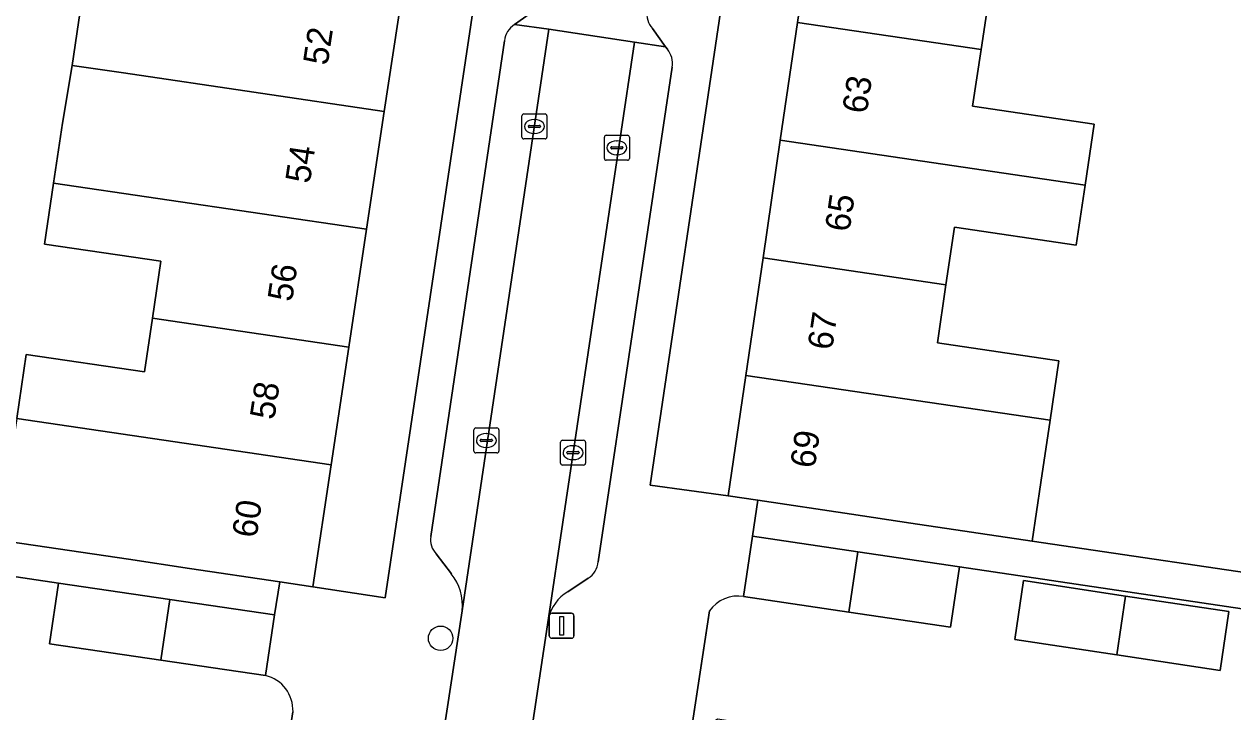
# Model space of a CAD drawing. Extents: x 163008 to 163854, y 382777 to 383982.
# Drawn here: x 163558.89 to 163607.33, y 383449.96 to 383477.54 of the extents above; entities that cross this region are included whole.
import ezdxf

# ---------------------------------------------------------------- set-up
doc = ezdxf.new("R2010")
doc.units = 0
for name, color, linetype in [('IMGEO_Boom', 7, 'Continuous'), ('IMGEO_Erf', 7, 'Continuous'), ('IMGEO_Kolk', 7, 'Continuous'), ('IMGEO_Lichtmast', 7, 'Continuous'), ('IMGEO_Muur', 7, 'Continuous'), ('IMGEO_Pand', 7, 'Continuous'), ('IMGEO_Pand_nummerreeks', 7, 'Continuous'), ('IMGEO_Parkeervlak_open', 7, 'Continuous'), ('IMGEO_Rijbaan_lokaal_open', 7, 'Continuous'), ('IMGEO_Voetpad_open', 7, 'Continuous')]:
    doc.layers.add(name, color=color, linetype=linetype)

msp = doc.modelspace()

# ---------------------------------------------------------------- linework, layer by layer
at = {"layer": 'IMGEO_Boom'}
msp.add_circle((163575.578, 383452.913), 0.489, dxfattribs=at)
at = {"layer": 'IMGEO_Erf'}
for points in [[(163558.593, 383461.724), (163558.971, 383464.292), (163563.705, 383463.595), (163564.023, 383465.753), (163564.359, 383468.038), (163559.704, 383468.723), (163560.064, 383471.168), (163560.417, 383473.567), (163560.805, 383475.888), (163561.502, 383480.616), (163566.109, 383479.937), (163566.234, 383480.786), (163566.432, 383482.135), (163561.825, 383482.814), (163561.871, 383483.126), (163562.194, 383485.345), (163562.527, 383487.63), (163562.887, 383490.073), (163560.169, 383490.474), (163560.862, 383495.19), (163546.918, 383497.296)], [(163607.792, 383486.769), (163603.829, 383487.357), (163603.514, 383485.237), (163601.551, 383485.527), (163601.198, 383483.151), (163603.177, 383482.857), (163602.83, 383480.518), (163602.475, 383478.129), (163597.588, 383478.854), (163597.242, 383476.523), (163596.904, 383474.252), (163601.777, 383473.528), (163601.415, 383471.088), (163601.056, 383468.673), (163596.177, 383469.397), (163595.835, 383467.092), (163595.488, 383464.76), (163600.36, 383464.037), (163600.007, 383461.657), (163599.636, 383459.16), (163599.287, 383456.813), (163610.335, 383455.174)], [(163559.899, 383452.695), (163560.256, 383455.121), (163516.264, 383461.694), (163515.881, 383459.165), (163510.512, 383459.977), (163510.371, 383459.046), (163510.103, 383456.507), (163515.667, 383455.665), (163521.005, 383454.857), (163520.413, 383450.947), (163525.752, 383450.138), (163531.091, 383449.329), (163536.43, 383448.521), (163541.77, 383447.712), (163547.109, 383446.903), (163547.573, 383449.962), (163552.911, 383449.153), (163552.869, 383448.876), (163558.208, 383448.067), (163557.787, 383445.286), (163563.126, 383444.477), (163563.641, 383447.877), (163569.202, 383447.035), (163569.661, 383449.963)], [(163629.357, 383447.676), (163629.831, 383450.801), (163596.376, 383455.777), (163596.016, 383453.356), (163591.938, 383453.961), (163587.724, 383454.587)], [(163586.356, 383454.011), (163585.576, 383448.916), (163586.676, 383449.683), (163591.271, 383448.993), (163590.91, 383446.594), (163596.25, 383445.793), (163601.59, 383444.991), (163601.984, 383447.614), (163607.324, 383446.812), (163606.93, 383444.189), (163612.271, 383443.387), (163617.611, 383442.585), (163622.951, 383441.783), (163628.291, 383440.981), (163633.849, 383440.146), (163634.864, 383446.841), (163629.357, 383447.676)], [(163568.561, 383451.421), (163564.36, 383452.039), (163559.899, 383452.695)]]:
    msp.add_lwpolyline(points, dxfattribs=at)
for points in [[(163589.885, 383477.608), (163590.577, 383482.325), (163591.269, 383487.043), (163591.961, 383491.76), (163592.663, 383496.547), (163589.615, 383497.025), (163583.974, 383459.053), (163587.1, 383458.622), (163587.809, 383463.456), (163588.501, 383468.173), (163589.193, 383472.891)], [(163579.016, 383492.464), (163576.152, 383492.892), (163575.463, 383488.218), (163575.445, 383488.098), (163574.742, 383483.495), (163574.031, 383478.769), (163573.322, 383474.044), (163572.611, 383469.317), (163571.901, 383464.591), (163571.192, 383459.866), (163570.457, 383454.977), (163573.351, 383454.533)], [(163602.681, 383452.251), (163598.59, 383452.87), (163598.946, 383455.227), (163603.035, 383454.608), (163607.174, 383453.981), (163606.818, 383451.625)]]:
    msp.add_lwpolyline(points, close=True, dxfattribs=at)
for centre, radius, start, end in [((163587.491, 383453.229), 1.378, 80.2477, 145.4196), ((163568.209, 383450.011), 1.453, 358.098, 75.9681)]:
    msp.add_arc(centre, radius, start, end, dxfattribs=at)
at = {"layer": 'IMGEO_Kolk'}
for p, q in [((163578.91, 383473.939), (163579.762, 383473.939)), ((163578.835, 383473.013), (163578.835, 383473.865)), ((163579.094, 383473.433), (163579.094, 383473.445)), ((163579.532, 383473.396), (163579.134, 383473.396)), ((163579.137, 383473.482), (163579.535, 383473.482)), ((163579.323, 383473.719), (163579.348, 383473.719)), ((163579.578, 383473.445), (163579.578, 383473.433)), ((163579.836, 383473.865), (163579.836, 383473.013)), ((163579.762, 383472.939), (163578.91, 383472.939)), ((163579.346, 383473.159), (163579.321, 383473.159)), ((163582.143, 383472.158), (163582.143, 383473.01)), ((163582.218, 383473.084), (163583.07, 383473.084)), ((163583.144, 383473.01), (163583.144, 383472.158)), ((163582.402, 383472.578), (163582.402, 383472.59)), ((163582.84, 383472.541), (163582.442, 383472.541)), ((163582.445, 383472.627), (163582.843, 383472.627)), ((163582.631, 383472.864), (163582.656, 383472.864)), ((163582.886, 383472.59), (163582.886, 383472.578)), ((163583.07, 383472.084), (163582.218, 383472.084)), ((163582.654, 383472.304), (163582.629, 383472.304)), ((163576.985, 383461.346), (163577.837, 383461.346)), ((163576.91, 383460.42), (163576.91, 383461.272)), ((163577.169, 383460.84), (163577.169, 383460.852)), ((163577.607, 383460.803), (163577.209, 383460.803)), ((163577.212, 383460.889), (163577.61, 383460.889)), ((163577.398, 383461.126), (163577.423, 383461.126)), ((163577.653, 383460.852), (163577.653, 383460.84)), ((163577.911, 383461.272), (163577.911, 383460.42)), ((163580.459, 383460.856), (163581.311, 383460.856)), ((163577.837, 383460.346), (163576.985, 383460.346)), ((163577.421, 383460.566), (163577.396, 383460.566)), ((163580.384, 383459.93), (163580.384, 383460.782)), ((163580.643, 383460.35), (163580.643, 383460.362)), ((163580.686, 383460.399), (163581.084, 383460.399)), ((163580.872, 383460.636), (163580.897, 383460.636)), ((163581.127, 383460.362), (163581.127, 383460.35)), ((163581.385, 383460.782), (163581.385, 383459.93)), ((163581.311, 383459.856), (163580.459, 383459.856)), ((163581.081, 383460.313), (163580.683, 383460.313)), ((163580.895, 383460.076), (163580.87, 383460.076))]:
    msp.add_line(p, q, dxfattribs=at)
for points in [[(163578.91, 383473.939), (163579.762, 383473.939)], [(163578.835, 383473.013), (163578.835, 383473.865)], [(163579.836, 383473.865), (163579.836, 383473.013)], [(163579.762, 383472.939), (163578.91, 383472.939)], [(163582.143, 383472.158), (163582.143, 383473.01)], [(163582.218, 383473.084), (163583.07, 383473.084)], [(163583.144, 383473.01), (163583.144, 383472.158)], [(163583.07, 383472.084), (163582.218, 383472.084)], [(163576.985, 383461.346), (163577.837, 383461.346)], [(163576.91, 383460.42), (163576.91, 383461.272)], [(163577.911, 383461.272), (163577.911, 383460.42)], [(163580.459, 383460.856), (163581.311, 383460.856)], [(163577.837, 383460.346), (163576.985, 383460.346)], [(163580.384, 383459.93), (163580.384, 383460.782)], [(163581.385, 383460.782), (163581.385, 383459.93)], [(163581.311, 383459.856), (163580.459, 383459.856)]]:
    msp.add_lwpolyline(points, dxfattribs=at)
for centre, radius, start, end in [((163578.912, 383473.863), 0.0765, 91.552, 178.448), ((163578.912, 383473.863), 0.0765, 91.552, 178.448), ((163579.76, 383473.863), 0.0765, 1.552, 88.448), ((163579.76, 383473.863), 0.0765, 1.552, 88.448), ((163579.134, 383473.442), 0.0403, 85.8775, 175.7526), ((163579.131, 383473.432), 0.0366, 178.938, 274.7102), ((163579.535, 383473.439), 0.043, 264.8664, 352.4533), ((163579.539, 383473.444), 0.0386, 1.7309, 96.639), ((163578.912, 383473.015), 0.0765, 181.552, 268.448), ((163578.912, 383473.015), 0.0765, 181.552, 268.448), ((163579.76, 383473.015), 0.0765, 271.552, 358.448), ((163579.76, 383473.015), 0.0765, 271.552, 358.448), ((163582.22, 383473.008), 0.0765, 91.552, 178.448), ((163582.22, 383473.008), 0.0765, 91.552, 178.448), ((163583.068, 383473.008), 0.0765, 1.552, 88.448), ((163583.068, 383473.008), 0.0765, 1.552, 88.448), ((163582.442, 383472.587), 0.0403, 85.8775, 175.7526), ((163582.439, 383472.577), 0.0366, 178.938, 274.7102), ((163582.843, 383472.584), 0.043, 264.8664, 352.4533), ((163582.847, 383472.589), 0.0386, 1.7309, 96.639), ((163582.22, 383472.16), 0.0765, 181.552, 268.448), ((163582.22, 383472.16), 0.0765, 181.552, 268.448), ((163583.068, 383472.16), 0.0765, 271.552, 358.448), ((163583.068, 383472.16), 0.0765, 271.552, 358.448), ((163576.987, 383461.27), 0.0765, 91.552, 178.448), ((163576.987, 383461.27), 0.0765, 91.552, 178.448), ((163577.835, 383461.27), 0.0765, 1.552, 88.448), ((163577.835, 383461.27), 0.0765, 1.552, 88.448), ((163577.209, 383460.849), 0.0403, 85.8775, 175.7526), ((163577.206, 383460.839), 0.0366, 178.938, 274.7102), ((163577.61, 383460.846), 0.043, 264.8664, 352.4533), ((163577.614, 383460.851), 0.0386, 1.7309, 96.639), ((163580.461, 383460.78), 0.0765, 91.552, 178.448), ((163580.461, 383460.78), 0.0765, 91.552, 178.448), ((163581.309, 383460.78), 0.0765, 1.552, 88.448), ((163581.309, 383460.78), 0.0765, 1.552, 88.448), ((163576.987, 383460.422), 0.0765, 181.552, 268.448), ((163576.987, 383460.422), 0.0765, 181.552, 268.448), ((163577.835, 383460.422), 0.0765, 271.552, 358.448), ((163577.835, 383460.422), 0.0765, 271.552, 358.448), ((163580.683, 383460.359), 0.0403, 85.8775, 175.7526), ((163580.68, 383460.349), 0.0366, 178.938, 274.7102), ((163581.084, 383460.356), 0.043, 264.8664, 352.4533), ((163581.088, 383460.361), 0.0386, 1.7309, 96.639), ((163580.461, 383459.932), 0.0765, 181.552, 268.448), ((163580.461, 383459.932), 0.0765, 181.552, 268.448), ((163581.309, 383459.932), 0.0765, 271.552, 358.448), ((163581.309, 383459.932), 0.0765, 271.552, 358.448)]:
    msp.add_arc(centre, radius, start, end, dxfattribs=at)
for centre, major_axis, ratio, start_param, end_param in [((163579.322, 383473.439), (-0.387, 0.002), 0.722429, 4.712389, 7.853982), ((163579.347, 383473.439), (-0.39, 0.002), 0.717154, 1.570796, 4.712389), ((163582.63, 383472.584), (-0.387, 0.002), 0.722429, 4.712389, 7.853982), ((163582.655, 383472.584), (-0.39, 0.002), 0.717154, 1.570796, 4.712389), ((163577.397, 383460.846), (-0.387, 0.002), 0.722429, 4.712389, 7.853982), ((163577.422, 383460.846), (-0.39, 0.002), 0.717154, 1.570796, 4.712389), ((163580.871, 383460.356), (-0.387, 0.002), 0.722429, 4.712389, 7.853982), ((163580.896, 383460.356), (-0.39, 0.002), 0.717154, 1.570796, 4.712389)]:
    msp.add_ellipse(centre, major_axis=major_axis, ratio=ratio, start_param=start_param, end_param=end_param, dxfattribs=at)
at = {"layer": 'IMGEO_Lichtmast'}
for p, q in [((163579.934, 383453.016), (163579.934, 383453.816)), ((163579.934, 383453.816), (163579.934, 383453.016)), ((163580.034, 383453.916), (163580.824, 383453.916)), ((163580.824, 383453.916), (163580.034, 383453.916)), ((163580.924, 383453.816), (163580.924, 383453.016)), ((163580.924, 383453.016), (163580.924, 383453.816)), ((163580.824, 383452.916), (163580.034, 383452.916)), ((163580.034, 383452.916), (163580.824, 383452.916))]:
    msp.add_line(p, q, dxfattribs=at)
msp.add_lwpolyline([(163580.354, 383453.791), (163580.504, 383453.791), (163580.504, 383453.041), (163580.354, 383453.041), (163580.354, 383453.791)], dxfattribs=at)
for centre, start, end in [((163580.034, 383453.816), 90, 180), ((163580.034, 383453.816), 90, 180), ((163580.824, 383453.816), 0, 90), ((163580.824, 383453.816), 360, 90), ((163580.034, 383453.016), 180, 270), ((163580.034, 383453.016), 180, 270), ((163580.824, 383453.016), 270, 0), ((163580.824, 383453.016), 270, 0)]:
    msp.add_arc(centre, 0.1, start, end, dxfattribs=at)
at = {"layer": 'IMGEO_Muur'}
for points in [[(163586.356, 383454.011), (163585.353, 383447.429)], [(163569.661, 383449.963), (163568.687, 383443.635)]]:
    msp.add_lwpolyline(points, dxfattribs=at)
for centre, radius, start, end in [((163587.491, 383453.229), 1.378, 80.2477, 145.4196), ((163568.209, 383450.011), 1.453, 358.098, 75.9681)]:
    msp.add_arc(centre, radius, start, end, dxfattribs=at)
at = {"layer": 'IMGEO_Pand'}
for points in [[(163590.577, 383482.325), (163589.885, 383477.608), (163597.242, 383476.523), (163597.588, 383478.854), (163602.475, 383478.129), (163602.83, 383480.518)], [(163574.031, 383478.769), (163566.109, 383479.937), (163561.502, 383480.616), (163560.805, 383475.888), (163562.865, 383475.585), (163573.322, 383474.044)], [(163589.885, 383477.608), (163589.193, 383472.891), (163601.415, 383471.088), (163601.777, 383473.528), (163596.904, 383474.252), (163597.242, 383476.523)], [(163573.322, 383474.044), (163562.865, 383475.585), (163560.805, 383475.888), (163560.417, 383473.567), (163560.064, 383471.168), (163572.611, 383469.317)], [(163595.835, 383467.092), (163596.177, 383469.397), (163601.056, 383468.673), (163601.415, 383471.088), (163589.193, 383472.891), (163588.501, 383468.173)], [(163564.023, 383465.753), (163571.901, 383464.591), (163572.611, 383469.317), (163560.064, 383471.168), (163559.704, 383468.723), (163564.359, 383468.038)], [(163595.835, 383467.092), (163588.501, 383468.173), (163587.809, 383463.456), (163600.007, 383461.657), (163600.36, 383464.037), (163595.488, 383464.76)], [(163571.192, 383459.866), (163571.901, 383464.591), (163564.023, 383465.753), (163563.705, 383463.595), (163558.971, 383464.292), (163558.593, 383461.724)], [(163600.007, 383461.657), (163587.809, 383463.456), (163587.1, 383458.622), (163588.289, 383458.446), (163592.046, 383457.888), (163594.425, 383457.535), (163599.287, 383456.813), (163599.636, 383459.16)], [(163571.192, 383459.866), (163558.593, 383461.724), (163558.258, 383459.448), (163557.876, 383456.854), (163563.072, 383456.079), (163565.512, 383455.715), (163569.14, 383455.174), (163570.457, 383454.977)], [(163592.302, 383456.382), (163588.084, 383457.008), (163587.724, 383454.587), (163591.938, 383453.961)], [(163592.302, 383456.382), (163591.938, 383453.961), (163596.016, 383453.356), (163596.376, 383455.777)], [(163564.727, 383454.463), (163560.256, 383455.121), (163559.899, 383452.695), (163564.36, 383452.039)], [(163602.681, 383452.251), (163603.035, 383454.608), (163598.946, 383455.227), (163598.59, 383452.87)], [(163603.035, 383454.608), (163602.681, 383452.251), (163606.818, 383451.625), (163607.174, 383453.981)], [(163564.727, 383454.463), (163564.36, 383452.039), (163568.561, 383451.421), (163568.918, 383453.847)]]:
    msp.add_lwpolyline(points, close=True, dxfattribs=at)
at = {"layer": 'IMGEO_Parkeervlak_open'}
for points in [[(163576.44, 383454.018), (163579.911, 383477.341), (163578.535, 383477.525)], [(163578.137, 383476.878), (163575.182, 383456.991)], [(163584.667, 383476.543), (163584.598, 383476.637), (163583.344, 383476.825), (163579.902, 383453.716)], [(163581.892, 383455.981), (163584.865, 383475.816)], [(163575.4, 383456.293), (163576.008, 383455.501)], [(163580.671, 383454.777), (163581.488, 383455.322)]]:
    msp.add_lwpolyline(points, dxfattribs=at)
for centre, radius, start, end in [((163579.026, 383476.777), 0.894, 123.2757, 173.529), ((163583.911, 383475.947), 0.963, 352.1949, 38.2753), ((163576.034, 383456.874), 0.86, 172.1801, 222.5092), ((163581.053, 383456.042), 0.841, 301.1291, 355.8502), ((163574.503, 383454.258), 1.951, 352.9263, 39.5556), ((163581.53, 383453.345), 1.67, 120.9617, 167.17)]:
    msp.add_arc(centre, radius, start, end, dxfattribs=at)
at = {"layer": 'IMGEO_Rijbaan_lokaal_open'}
msp.add_lwpolyline([(163579.358, 383478.106), (163578.535, 383477.525), (163579.911, 383477.341), (163583.344, 383476.825), (163584.598, 383476.637), (163584.066, 383477.365)], dxfattribs=at)
msp.add_lwpolyline([(163579.902, 383453.716), (163583.344, 383476.825), (163579.911, 383477.341), (163576.44, 383454.018), (163575.534, 383448.059), (163573.283, 383432.634), (163573.011, 383431.156), (163576.494, 383430.647), (163576.671, 383432.077), (163576.707, 383432.316), (163578.972, 383447.502)], close=True, dxfattribs=at)
msp.add_arc((163584.762, 383477.966), 0.92, 123.6205, 220.8005, dxfattribs=at)
at = {"layer": 'IMGEO_Voetpad_open'}
for points in [[(163587.172, 383579.329), (163586.94, 383566.017), (163586.876, 383564.868), (163586.798, 383563.466), (163585.972, 383548.577), (163584.106, 383529.067), (163583.97, 383527.644), (163583.944, 383527.437), (163582.416, 383515.226), (163580.142, 383500), (163579.238, 383493.947), (163579.016, 383492.464), (163573.351, 383454.533), (163570.457, 383454.977), (163569.14, 383455.174), (163568.918, 383453.847), (163568.561, 383451.421)], [(163587.724, 383454.587), (163588.084, 383457.008), (163588.289, 383458.446), (163587.1, 383458.622), (163583.974, 383459.053), (163589.615, 383497.025)], [(163578.535, 383477.525), (163579.358, 383478.106)], [(163584.066, 383477.365), (163584.598, 383476.637), (163584.667, 383476.543)], [(163575.182, 383456.991), (163578.137, 383476.878)], [(163584.865, 383475.816), (163581.892, 383455.981)], [(163516.264, 383461.694), (163560.256, 383455.121), (163564.727, 383454.463), (163568.918, 383453.847), (163569.14, 383455.174), (163565.512, 383455.715), (163563.072, 383456.079), (163557.876, 383456.854)], [(163610.335, 383455.174), (163599.287, 383456.813), (163594.425, 383457.535), (163592.046, 383457.888), (163588.289, 383458.446), (163588.084, 383457.008), (163592.302, 383456.382), (163596.376, 383455.777), (163629.831, 383450.801)], [(163576.008, 383455.501), (163575.4, 383456.293)], [(163581.488, 383455.322), (163580.671, 383454.777)], [(163575.534, 383448.059), (163576.44, 383454.018)], [(163576.707, 383432.316), (163576.671, 383432.077), (163576.494, 383430.647), (163576.416, 383430.012), (163580.091, 383431.1), (163583.082, 383430.666), (163583.547, 383435.427), (163584.131, 383439.289), (163585.353, 383447.429), (163585.576, 383448.916), (163586.356, 383454.011)], [(163579.902, 383453.716), (163578.972, 383447.502)], [(163569.661, 383449.963), (163569.202, 383447.035), (163568.687, 383443.635), (163567.468, 383435.59), (163566.955, 383431.507), (163572.895, 383430.526), (163573.011, 383431.156), (163573.283, 383432.634)]]:
    msp.add_lwpolyline(points, dxfattribs=at)
for centre, radius, start, end in [((163584.762, 383477.966), 0.92, 123.6205, 220.8005), ((163579.026, 383476.777), 0.894, 123.2757, 173.529), ((163583.911, 383475.947), 0.963, 352.1949, 38.2753), ((163576.034, 383456.874), 0.86, 172.1801, 222.5092), ((163581.053, 383456.042), 0.841, 301.1291, 355.8502), ((163574.503, 383454.258), 1.951, 352.9263, 39.5556), ((163581.53, 383453.345), 1.67, 120.9617, 167.17), ((163587.491, 383453.229), 1.378, 80.2477, 145.4196), ((163568.209, 383450.011), 1.453, 358.098, 75.9681)]:
    msp.add_arc(centre, radius, start, end, dxfattribs=at)

# ---------------------------------------------------------------- texts
at = {"layer": 'IMGEO_Pand_nummerreeks'}
for s, rotation, p in [('52', 81.4574, (163571.046, 383475.858)), ('63', 81.6551, (163592.659, 383473.92)), ('54', 81.4574, (163570.334, 383471.122)), ('65', 81.6551, (163591.964, 383469.18)), ('56', 81.4578, (163569.622, 383466.382)), ('67', 81.6551, (163591.268, 383464.439)), ('58', 81.4578, (163568.911, 383461.646)), ('69', 81.6579, (163590.573, 383459.698)), ('60', 81.4578, (163568.199, 383456.906))]:
    msp.add_text(s, height=1, rotation=rotation, dxfattribs=at).set_placement(p)

doc.saveas('drawing.dxf')
